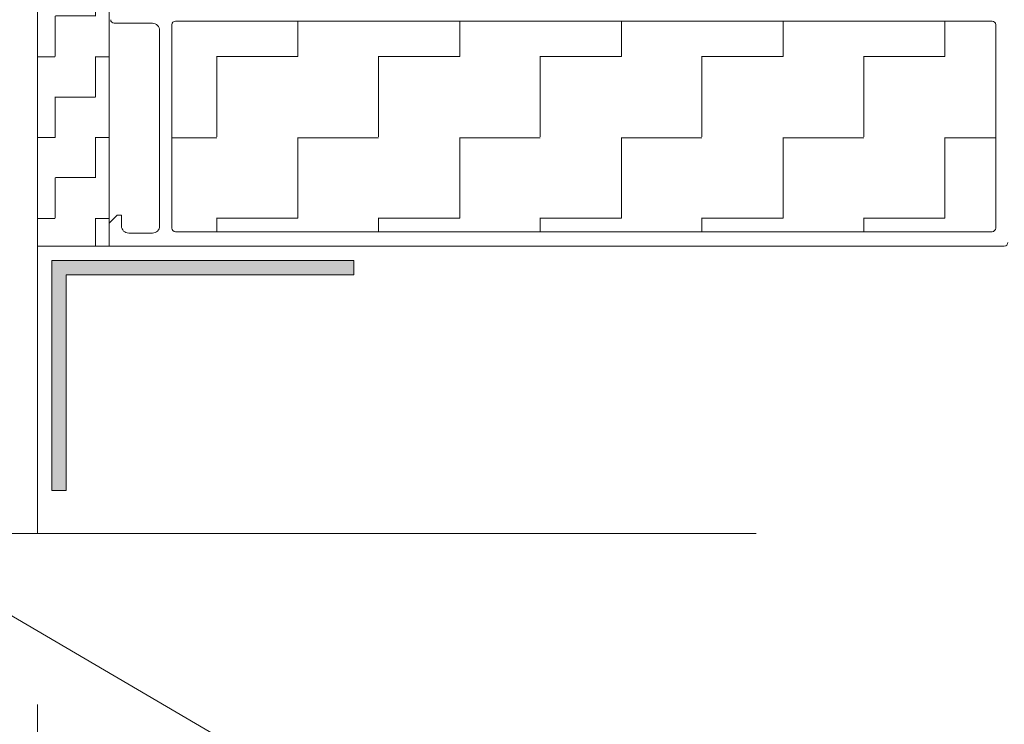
# Model space of a CAD drawing. Header units: metres. Extents: x 1316.5 to 1415.3, y -94.1 to -52.
# Tile 544 of 656: x 1411.6113 to 1411.7483, y -76.3229 to -76.2249. Entities that reach past the tile are written whole.
import ezdxf

# ---------------------------------------------------------------- set-up
doc = ezdxf.new("R2010")
doc.units = ezdxf.units.M
doc.header["$PDMODE"] = 65
for name, pattern in [('AUSGEZOGEN', [0]), ('GETRENNT2_S10', [0.045, 0.02, -0.01, 0, -0.005, 0, -0.01]), ('PUNKT2_S9', [0.0015, 0, -0.0015])]:
    doc.linetypes.add(name, pattern=pattern)
for name, color, linetype, lineweight in [('XR$3$Fenster', 3, 'AUSGEZOGEN', 18), ('XR$3$Maßlinie 1_50', 7, 'AUSGEZOGEN', 25), ('XR$3$Muster', 4, 'AUSGEZOGEN', 13), ('XR$3$Möblierung', 4, 'AUSGEZOGEN', 13), ('XR$3$SNL_D_BD_FL_250', 7, 'AUSGEZOGEN', 18), ('XR$3$Wand Mauerwerk tr_1', 42, 'AUSGEZOGEN', 18)]:
    doc.layers.add(name, color=color, linetype=linetype, lineweight=lineweight)
doc.styles.add('ARIAL', font='arial.ttf')
doc.dimstyles.new('DIMSTYLE_25', dxfattribs={"dimtxt": 0.03, "dimasz": 0.03, "dimexe": 0, "dimexo": 1e-06, "dimgap": 0.015, "dimtad": 2, "dimdec": 0, "dimlfac": 100, "dimrnd": 0.5, "dimzin": 12, "dimdsep": 46, "dimtxsty": 'ARIAL', "dimblk1": 'ALL_ML_KREIS', "dimblk2": 'ALL_ML_KREIS', "dimsah": 1, "dimcen": 0, "dimse1": 1, "dimse2": 1, "dimclrd": 7, "dimclre": 7, "dimclrt": 7, "dimadec": 0, "dimazin": 0, "dimtfac": 1, "dimtdec": 0, "dimtix": 1, "dimtmove": 2, "dimatfit": 3, "dimfxl": 0, "dimtzin": 0, "dimlwd": 0, "dimlwe": 25, "dimarcsym": 0})
doc.dimstyles.new('DIMSTYLE_27', dxfattribs={"dimtxt": 0.04, "dimasz": 0.03, "dimexe": 0, "dimexo": 1e-06, "dimgap": 0.02, "dimtad": 2, "dimrnd": 0.005, "dimzin": 4, "dimdsep": 46, "dimtxsty": 'ARIAL', "dimblk1": 'ALL_ML_KREIS', "dimblk2": 'ALL_ML_KREIS', "dimsah": 1, "dimcen": 0, "dimse1": 1, "dimse2": 1, "dimclrd": 7, "dimclre": 7, "dimclrt": 7, "dimadec": 0, "dimazin": 0, "dimtfac": 1, "dimtdec": 0, "dimtix": 1, "dimtmove": 2, "dimatfit": 3, "dimfxl": 0, "dimtzin": 0, "dimlwd": 0, "dimlwe": 25, "dimarcsym": 0})
doc.dimstyles.new('DIMSTYLE_5', dxfattribs={"dimtxt": 0.04, "dimasz": 0.03, "dimexe": 0, "dimexo": 1e-06, "dimgap": 0.02, "dimtad": 2, "dimdec": 1, "dimlfac": 100, "dimrnd": 0.5, "dimzin": 4, "dimdsep": 46, "dimtxsty": 'ARIAL', "dimblk1": 'ALL_ML_KREIS', "dimblk2": 'ALL_ML_KREIS', "dimsah": 1, "dimcen": 0, "dimse1": 1, "dimse2": 1, "dimclrd": 7, "dimclre": 7, "dimclrt": 7, "dimadec": 0, "dimazin": 0, "dimtfac": 1, "dimtdec": 0, "dimtix": 1, "dimtmove": 2, "dimatfit": 3, "dimfxl": 0, "dimtvp": 1.2, "dimtzin": 0, "dimlwd": 0, "dimlwe": 25, "dimarcsym": 0})

# ---------------------------------------------------------------- blocks, each defined once
blk = doc.blocks.new('ALL_ML_KREIS')
at = {"color": 0, "linetype": 'ByBlock', "lineweight": -2}
for p, q in [((0, -0.5), (0, 0.5)), ((-1, 0), (0.5, 0))]:
    blk.add_line(p, q, dxfattribs=at)
blk.add_circle((0, 0), 0.15, dxfattribs=at)
blk = doc.blocks.new('*D221')
at = {"layer": 'DEFPOINTS', "color": 7, "linetype": 'AUSGEZOGEN', "lineweight": 25, "transparency": 33554687}
for p in [(1411.647754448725, -76.15636920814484), (1411.61942368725, -76.29636920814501), (1411.914987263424, -76.29636920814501)]:
    blk.add_point(p, dxfattribs=at)
at = {"layer": 'XR$3$Maßlinie 1_50', "color": 7, "linetype": 'AUSGEZOGEN', "lineweight": -2, "transparency": 33554687}
blk.add_line((1411.914987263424, -76.29636920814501), (1411.914987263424, -76.15636920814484), dxfattribs=at)
at = {"layer": 'XR$3$Maßlinie 1_50', "color": 7, "linetype": 'AUSGEZOGEN', "lineweight": 25, "transparency": 33554687, "xscale": 0.03, "yscale": 0.03, "zscale": 0.03}
for p, rotation in [((1411.914987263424, -76.15636920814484), 90), ((1411.914987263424, -76.29636920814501), 270)]:
    blk.add_blockref('ALL_ML_KREIS', p, dxfattribs=dict(at, rotation=rotation))
at = {"layer": 'XR$3$Maßlinie 1_50', "color": 7, "linetype": 'AUSGEZOGEN', "lineweight": 25, "transparency": 33554687, "insert": (1411.847696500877, -76.26766456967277), "char_height": 0.03, "width": 0.06, "attachment_point": 5, "rotation": 90, "style": 'ARIAL'}
blk.add_mtext('\\A1;{14}', dxfattribs=at)
blk = doc.blocks.new('*D292')
at = {"layer": 'DEFPOINTS', "color": 7, "linetype": 'AUSGEZOGEN', "lineweight": 25, "transparency": 33554687}
for p in [(1411.748766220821, -76.23825841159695), (1411.613766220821, -76.4863397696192), (1411.613766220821, -77.06804428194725)]:
    blk.add_point(p, dxfattribs=at)
at = {"layer": 'XR$3$Maßlinie 1_50', "color": 7, "linetype": 'AUSGEZOGEN', "lineweight": -2, "transparency": 33554687}
blk.add_line((1411.613766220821, -77.06804428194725), (1411.748766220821, -77.06804428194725), dxfattribs=at)
at = {"layer": 'XR$3$Maßlinie 1_50', "color": 7, "linetype": 'AUSGEZOGEN', "lineweight": 25, "transparency": 33554687, "xscale": 0.03, "yscale": 0.03, "zscale": 0.03, "rotation": 180}
blk.add_blockref('ALL_ML_KREIS', (1411.613766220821, -77.06804428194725), dxfattribs=at)
at = {"layer": 'XR$3$Maßlinie 1_50', "color": 7, "linetype": 'AUSGEZOGEN', "lineweight": 25, "transparency": 33554687, "xscale": 0.03, "yscale": 0.03, "zscale": 0.03}
blk.add_blockref('ALL_ML_KREIS', (1411.748766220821, -77.06804428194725), dxfattribs=at)
at = {"layer": 'XR$3$Maßlinie 1_50', "color": 7, "linetype": 'AUSGEZOGEN', "lineweight": 25, "transparency": 33554687, "insert": (1411.697536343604, -77.03733486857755), "char_height": 0.04, "width": 0.16, "attachment_point": 5, "style": 'ARIAL'}
blk.add_mtext('\\A1;{\\A1;{13\\H0.026400;\\S5^ ;}}', dxfattribs=at)
blk = doc.blocks.new('*D293')
at = {"layer": 'DEFPOINTS', "color": 7, "linetype": 'AUSGEZOGEN', "lineweight": 25, "transparency": 33554687}
for p in [(1411.748766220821, -76.23825841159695), (1412.798766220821, -76.24182890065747), (1411.748766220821, -77.06804428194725)]:
    blk.add_point(p, dxfattribs=at)
at = {"layer": 'XR$3$Maßlinie 1_50', "color": 7, "linetype": 'AUSGEZOGEN', "lineweight": -2, "transparency": 33554687}
blk.add_line((1411.748766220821, -77.06804428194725), (1412.798766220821, -77.06804428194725), dxfattribs=at)
at = {"layer": 'XR$3$Maßlinie 1_50', "color": 7, "linetype": 'AUSGEZOGEN', "lineweight": 25, "transparency": 33554687, "xscale": 0.03, "yscale": 0.03, "zscale": 0.03, "rotation": 180}
blk.add_blockref('ALL_ML_KREIS', (1411.748766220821, -77.06804428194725), dxfattribs=at)
at = {"layer": 'XR$3$Maßlinie 1_50', "color": 7, "linetype": 'AUSGEZOGEN', "lineweight": 25, "transparency": 33554687, "xscale": 0.03, "yscale": 0.03, "zscale": 0.03}
blk.add_blockref('ALL_ML_KREIS', (1412.798766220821, -77.06804428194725), dxfattribs=at)
at = {"layer": 'XR$3$Maßlinie 1_50', "color": 7, "linetype": 'AUSGEZOGEN', "lineweight": 25, "transparency": 33554687, "insert": (1412.276505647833, -77.03736215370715), "char_height": 0.04, "width": 0.16, "attachment_point": 5, "style": 'ARIAL'}
blk.add_mtext('\\A1;{\\A1;{1.05\\H0.026400;\\S^ ;}}', dxfattribs=at)

msp = doc.modelspace()

# ---------------------------------------------------------------- hatches: boundary and pattern name
at = {"layer": 'XR$3$Fenster', "linetype": 'AUSGEZOGEN', "lineweight": 13, "transparency": 33554687}
msp.add_hatch(color=253, dxfattribs=at).paths.add_polyline_path([(1411.615766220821, -76.29036920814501), (1411.617766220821, -76.29036920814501), (1411.617766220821, -76.26036920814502), (1411.657766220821, -76.26036920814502), (1411.657766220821, -76.25836920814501), (1411.615766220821, -76.25836920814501)])
at = {"layer": 'XR$3$Muster', "linetype": 'AUSGEZOGEN', "lineweight": 13, "transparency": 33554687}
h = msp.add_hatch(dxfattribs=at)
h.set_pattern_fill('MUSTER', color=4, scale=0.005625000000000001, angle=90.00000000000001, style=0, pattern_type=2)
h.set_pattern_definition([(90.00000000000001, (-0.01125, 0.01125), (-0.005625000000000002, 0.005625), [0.005625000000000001, -0.005625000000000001]), (180, (-0.01125, 0.01125), (-0.005625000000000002, -0.005625), [0.005625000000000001, -0.005625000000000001])])
h.paths.add_polyline_path([(1411.623766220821, -76.16136920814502), (1411.663766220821, -76.1613692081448), (1411.663766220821, -76.15636920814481), (1411.613766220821, -76.15636920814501), (1411.613766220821, -76.25636920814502), (1411.623766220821, -76.25636920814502)], flags=0)
h = msp.add_hatch(dxfattribs=at)
h.set_pattern_fill('MUSTER', color=4, scale=0.01125, angle=90.00000000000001, style=0, pattern_type=2)
h.set_pattern_definition([(90.00000000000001, (-0.02250000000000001, 0.0225), (-0.01125, 0.01125), [0.01125, -0.01125]), (180, (-0.02250000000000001, 0.0225), (-0.01125, -0.01125), [0.01125, -0.01125])])
h.paths.add_polyline_path([(1411.747066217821, -76.2255689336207), (1411.746566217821, -76.2250689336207), (1411.632966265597, -76.2250689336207), (1411.632466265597, -76.2255689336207), (1411.632466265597, -76.25386917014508), (1411.632966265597, -76.25436920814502), (1411.746566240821, -76.25436922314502), (1411.747066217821, -76.25386920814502)], flags=0)

# ---------------------------------------------------------------- linework, layer by layer
at = {"layer": 'XR$3$Fenster', "color": 7, "linetype": 'AUSGEZOGEN', "lineweight": 13, "transparency": 33554687}
msp.add_lwpolyline([(1411.613766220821, -76.29636920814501), (1411.533766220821, -76.29636920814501), (1411.533766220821, -76.15636920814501), (1411.613766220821, -76.15636920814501), (1411.613766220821, -76.29636920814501)], close=True, dxfattribs=at)
at = {"layer": 'XR$3$Möblierung', "color": 4, "linetype": 'AUSGEZOGEN', "lineweight": 13, "transparency": 33554687}
msp.add_line((1411.623766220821, -76.25636920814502), (1411.613766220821, -76.25636920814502), dxfattribs=at)
at = {"layer": 'XR$3$SNL_D_BD_FL_250', "color": 7, "linetype": 'AUSGEZOGEN', "lineweight": 13, "transparency": 33554687}
for p, q in [((1411.623766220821, -76.16136920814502), (1411.623766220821, -76.25636920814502)), ((1411.629766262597, -76.22536893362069), (1411.624466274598, -76.22536893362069)), ((1411.632466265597, -76.2255689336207), (1411.632466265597, -76.25386917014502)), ((1411.746566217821, -76.2250689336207), (1411.632966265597, -76.2250689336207)), ((1411.747066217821, -76.25386920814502), (1411.747066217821, -76.2255689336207)), ((1411.630766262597, -76.25356922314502), (1411.630766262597, -76.22636893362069)), ((1411.632966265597, -76.25436920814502), (1411.746566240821, -76.25436922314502)), ((1411.626466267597, -76.25456920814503), (1411.629766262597, -76.25456920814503)), ((1411.748266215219, -76.25636920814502), (1411.623766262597, -76.25636920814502)), ((1411.657766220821, -76.25836920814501), (1411.615766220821, -76.25836920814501)), ((1411.615766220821, -76.29036920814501), (1411.615766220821, -76.25836920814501)), ((1411.657766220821, -76.26036920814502), (1411.657766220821, -76.25836920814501)), ((1411.657766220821, -76.26036920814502), (1411.617766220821, -76.26036920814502)), ((1411.617766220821, -76.29036920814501), (1411.617766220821, -76.26036920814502)), ((1411.617766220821, -76.29036920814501), (1411.615766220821, -76.29036920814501))]:
    msp.add_line(p, q, dxfattribs=at)
msp.add_lwpolyline([(1411.748266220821, -76.25636920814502), (1411.623766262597, -76.25636920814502), (1411.623766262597, -76.25316921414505), (1411.624866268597, -76.25206920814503), (1411.625466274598, -76.25206920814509), (1411.625466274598, -76.25356921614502)], dxfattribs=at)
for centre, radius, start, end in [((1411.624466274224, -76.22486893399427), 0.000499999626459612, 180, 270), ((1411.629766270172, -76.22636892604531), 0.0009999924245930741, 359.9995659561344, 90.00043402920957), ((1411.632966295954, -76.22556896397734), 0.0005000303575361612, 90.00347840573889, 179.9965215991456), ((1411.746566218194, -76.22556893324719), 0.000499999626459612, 0, 90), ((1411.626466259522, -76.25356922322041), 0.000999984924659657, 179.9995946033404, 270.0004626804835), ((1411.629766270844, -76.25356921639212), 0.000999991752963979, 269.9995274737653, 359.9996130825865), ((1411.63296623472, -76.25386923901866), 0.0004999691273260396, 179.9921071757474, 270.0035385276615), ((1411.746566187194, -76.25386919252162), 0.0005000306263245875, 270.0061447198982, 359.9982097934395), ((1411.748266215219, -76.25586920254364), 0.0005000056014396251, 270.0006418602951, 359.9993581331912)]:
    msp.add_arc(centre, radius, start, end, dxfattribs=at)
at = {"layer": 'XR$3$Wand Mauerwerk tr_1', "color": 52, "linetype": 'PUNKT2_S9', "lineweight": 13, "transparency": 33554687}
msp.add_line((1411.613766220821, -77.22015041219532), (1411.613766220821, -76.29350600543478), dxfattribs=at)
at = {"layer": 'XR$3$Wand Mauerwerk tr_1', "color": 7, "linetype": 'GETRENNT2_S10', "lineweight": 13, "transparency": 33554687}
msp.add_line((1411.613766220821, -76.29636920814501), (1411.929766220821, -76.29636920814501), dxfattribs=at)
at = {"layer": 'XR$3$Wand Mauerwerk tr_1', "color": 7, "linetype": 'AUSGEZOGEN', "lineweight": 13, "transparency": 33554687}
msp.add_line((1412.009173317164, -76.5411779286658), (1411.607696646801, -76.3063692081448), dxfattribs=at)

# ---------------------------------------------------------------- dimensions: what is measured, and where the dimension line sits
at = {"layer": 'XR$3$Maßlinie 1_50', "color": 7, "linetype": 'AUSGEZOGEN', "lineweight": 25, "transparency": 33554687}
dim = msp.add_linear_dim(base=(1411.914987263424, -76.15636920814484), p1=(1411.61942468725, -76.29636920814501), p2=(1411.647755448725, -76.15636920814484), angle=90, dimstyle='DIMSTYLE_25', override={"dimpost": '<>', "dimclrd": 7, "dimclre": 7, "dimclrt": 7, "dimlwd": 0, "dimlwe": 25}, dxfattribs=at)
dim.commit()
dim.dimension.update_dxf_attribs({"geometry": '*D221', "text_midpoint": (1411.847696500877, -76.26766456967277), "dimtype": 160})
for base, p1, p2, dimstyle, picture, middle in [((1411.748766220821, -77.06804428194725), (1411.613766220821, -76.48634076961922), (1411.748766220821, -76.23825941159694), 'DIMSTYLE_5', '*D292', (1411.697536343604, -77.03733486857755)), ((1412.798766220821, -77.06804428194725), (1411.748766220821, -76.23825941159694), (1412.798766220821, -76.24182990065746), 'DIMSTYLE_27', '*D293', (1412.276505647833, -77.03736215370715))]:
    dim = msp.add_linear_dim(base=base, p1=p1, p2=p2, dimstyle=dimstyle, override={"dimpost": '<>', "dimclrd": 7, "dimclre": 7, "dimclrt": 7, "dimlwd": 0, "dimlwe": 25}, dxfattribs=at)
    dim.commit()
    dim.dimension.update_dxf_attribs({"geometry": picture, "text_midpoint": middle, "dimtype": 160})

doc.saveas('drawing.dxf')
